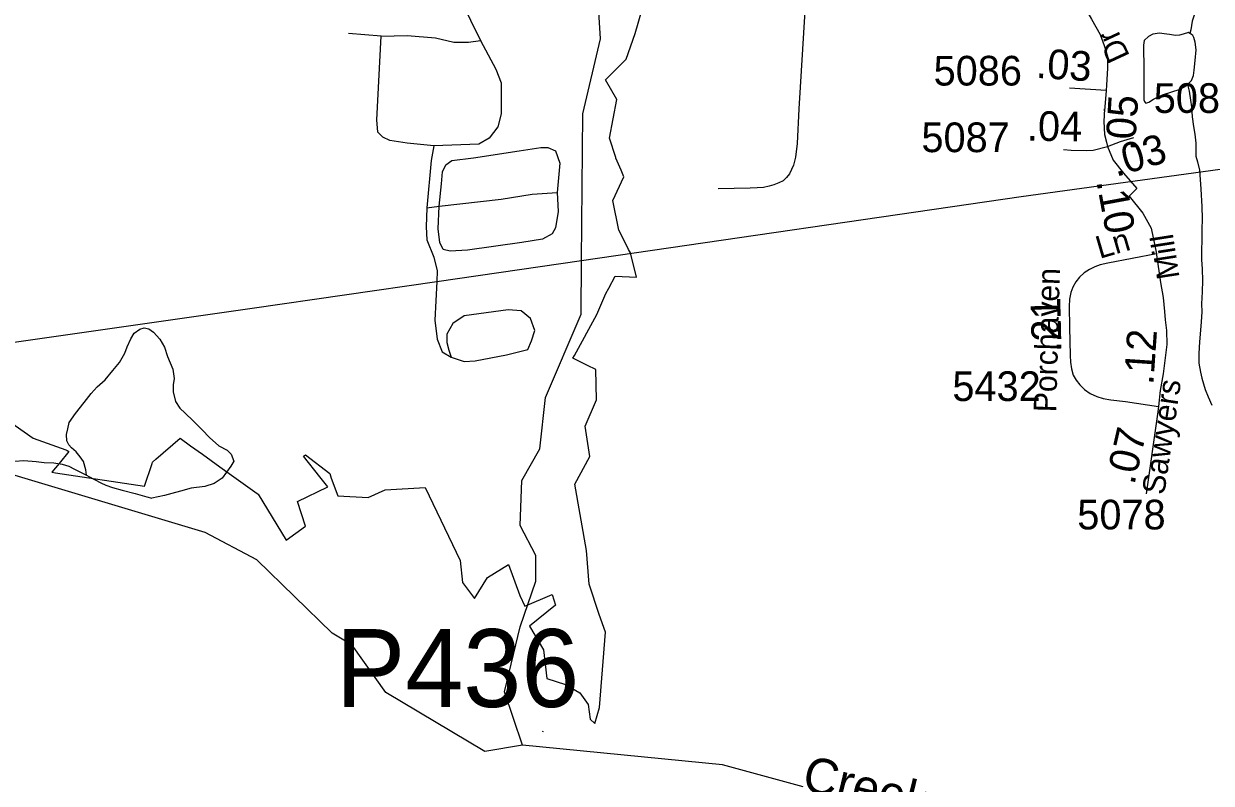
# Model space of a CAD drawing. Extents: x 2001466 to 2224147, y 644118 to 847247.
# Drawn here: x 2071075 to 2076073, y 689289 to 692488 of the extents above; entities that cross this region are included whole.
import ezdxf

# ---------------------------------------------------------------- set-up
doc = ezdxf.new("R2010")
doc.units = 0
for name, color, linetype in [('Exist Boundary Political City Limit New', 7, 'Continuous'), ('Exist Hydrographic Creek Single Shore', 7, 'Continuous'), ('Exist Hydrographic Creek Single Shore Label', 7, 'Continuous'), ('Exist Hydrographic Misc Water Feature', 7, 'Continuous'), ('Exist Road Non-System Type 51', 7, 'Continuous'), ('Exist Road Secondary Mileage Hundredths English Label', 7, 'Continuous'), ('Exist Road Secondary Structure Pipe Number Label', 7, 'Continuous'), ('Exist Road Secondary Type 51 Attributed', 7, 'Continuous'), ('Exist Road Secondary Type 51 Label', 7, 'Continuous'), ('Exist Road Secondary Type 51 Number Label', 7, 'Continuous'), ('Exist Utilities Electrical Transmission Line', 7, 'Continuous'), ('Map Preparation Boundary City Limit Buffer Line', 7, 'Continuous')]:
    doc.layers.add(name, color=color, linetype=linetype)

msp = doc.modelspace()

# ---------------------------------------------------------------- linework, layer by layer
at = {"layer": 'Exist Boundary Political City Limit New'}
msp.add_lwpolyline([(2070923.8, 690876), (2071114.2, 690742.1), (2071251.5, 690693.1), (2071257.2, 690690.2), (2071264.4, 690686.6), (2071223.4, 690635.9), (2071193.4, 690598.8), (2071208.4, 690596.5), (2071583.5, 690540.3), (2071614.6, 690635.9), (2071616.5, 690641.6), (2071630.6, 690653.8), (2071732.9, 690742), (2071777.1, 690710.2), (2071826.6, 690674.7), (2071899.6, 690622.2), (2072057.2, 690509.1), (2072061.6, 690505.9), (2072178.6, 690313.5), (2072260.2, 690372.1), (2072227.2, 690475.8), (2072354.6, 690537.1), (2072321.1, 690579.3), (2072252.2, 690666), (2072260.1, 690671.6), (2072362.8, 690593.1), (2072369.4, 690574.4), (2072396.1, 690498.9), (2072524.1, 690492.4), (2072595.8, 690524.2), (2072764.8, 690534.1), (2072911.8, 690227.2), (2072920.9, 690134.2), (2072971.4, 690067.8), (2073026.5, 690155), (2073114.8, 690210.6), (2073162.5, 690079.8), (2073183.8, 690035), (2073299.6, 690084.2), (2073312.4, 690038.5), (2073203.2, 689950.3), (2073263, 689851.1), (2073276.6, 689730.8), (2073354.5, 689705.4), (2073416.1, 689669.9), (2073450.9, 689621.4), (2073458.6, 689558.6), (2073478, 689540.1), (2073497.8, 689608.8), (2073523.2, 689925.6), (2073496.2, 690000), (2073454.8, 690127.5), (2073443, 690268.9), (2073394.8, 690549.1), (2073457, 690665.7), (2073437.4, 690793.4), (2073485, 690903.6), (2073482.4, 691031.5), (2073447.2, 691049.1), (2073386.4, 691079.7), (2073392.6, 691090.9), (2073487.6, 691263.9), (2073525.4, 691352), (2073537.2, 691374.5), (2073564.4, 691425.4), (2073653.5, 691420.8), (2073628, 691522.5), (2073620.8, 691536.9), (2073605.8, 691566.4), (2073580, 691618), (2073554.8, 691743.5), (2073601, 691843.1), (2073589.4, 691870.7), (2073578.6, 691896.2), (2073567.6, 691922.3), (2073567, 691924.2), (2073540.2, 692005.8), (2073570.8, 692168.7), (2073522.9, 692252.2), (2073610.5, 692338.2), (2073648.6, 692446.9), (2073704.6, 692641.3)], dxfattribs=at)
at = {"layer": 'Exist Hydrographic Creek Single Shore'}
for points in [[(2073173.8, 689448.9), (2073015.9, 689422.7), (2072598.8, 689670.6), (2072456.9, 689870.4), (2072372.8, 689921.3), (2072055.8, 690229.6), (2071838.9, 690345.5), (2070896.9, 690627.2), (2070880.9, 690686.6)], [(2074355.9, 689274.1), (2074015.9, 689366.2), (2073173.8, 689448.9)]]:
    msp.add_lwpolyline(points, dxfattribs=at)
at = {"layer": 'Exist Hydrographic Misc Water Feature'}
msp.add_line((2073256.6, 689509.1), (2073260.5, 689506.5), dxfattribs=at)
for points in [[(2073422.7, 691491.3), (2073427.8, 692107.8), (2073501.8, 692424.5), (2073467, 692989.6), (2073550, 693607.9), (2073557, 693906.3), (2073656.9, 694107.7), (2073669.2, 694148)], [(2076001.2, 692524.2), (2075993, 692498.3), (2075987.1, 692462.2), (2075983.2, 692446.2)], [(2075983.2, 692446.2), (2075977.4, 692450.3), (2075955.5, 692444.3), (2075939.7, 692440.2), (2075923.1, 692438.3), (2075897.5, 692442.2), (2075875.1, 692446), (2075855.4, 692448.1), (2075827.1, 692443.9), (2075809.3, 692434), (2075791.2, 692417.7), (2075787.6, 692397.6), (2075787.6, 692369.6), (2075789.8, 692319.8), (2075790, 692253.6), (2075790, 692168), (2075792.3, 692160), (2075794.5, 692156), (2075798.4, 692153.8), (2075810.5, 692158), (2075830.4, 692170), (2075868.3, 692188.2), (2075942, 692212.3), (2075970.3, 692228.3), (2075973.7, 692232.3)], [(2075973.7, 692232.3), (2075990.1, 692248.5), (2075997.9, 692270.3), (2076001.6, 692292.5), (2076005.7, 692332.4), (2076009.2, 692378.6), (2076005.1, 692410.4), (2075999.2, 692430.4), (2075995.5, 692438.3), (2075989.1, 692444.5), (2075983.2, 692446.2)], [(2075973.7, 692232.3), (2075980.3, 692204.5), (2075986.3, 692166.3), (2075990.6, 692138.4), (2075992.4, 692096.4), (2075998.6, 692054.5), (2076004.7, 692022.3), (2076008.6, 691984.4), (2076009, 691948.7), (2076009, 691930.4), (2076015.2, 691906.4), (2076023.2, 691870.6)], [(2076023.2, 691870.6), (2076029.3, 691790.6), (2076033.6, 691718.6), (2076035.5, 691666.8), (2076033.8, 691620.8), (2076034, 691576.5), (2076032.2, 691534.7), (2076032.4, 691494.9), (2076034.6, 691454.8), (2076036.9, 691406.6), (2076034.8, 691358.6), (2076032.8, 691308.6), (2076033.2, 691274.9), (2076031.2, 691232.6), (2076027.3, 691196.7), (2076023.2, 691148.7), (2076021.5, 691098.6), (2076021.3, 691058.9), (2076027.7, 691020.7), (2076033.6, 690995), (2076048.2, 690946.9), (2076060.1, 690916.7), (2076076.3, 690881.1)], [(2073173.8, 689448.9), (2073098.9, 689673.6), (2073164.9, 689947.8), (2073230.8, 690140.1), (2073230.8, 690248.3), (2073163.9, 690374.4), (2073171.9, 690564.5), (2073247, 690697.5), (2073271, 690913.5), (2073420.8, 691264.8), (2073422.7, 691491.3)], [(2071338.7, 690586.7), (2071336.3, 690608.5), (2071326.2, 690644.5), (2071312.5, 690664.4), (2071294.7, 690684.6), (2071276.4, 690702.4), (2071264.3, 690714.3), (2071256.3, 690730.6), (2071254.3, 690758.4), (2071260.4, 690782.3), (2071266, 690808.6), (2071292.2, 690846.4), (2071329.7, 690892.6), (2071358.2, 690930.5), (2071383.7, 690958.7), (2071418.1, 690988.8), (2071449.9, 691026.9), (2071477.6, 691060.8), (2071499.7, 691100.9), (2071509.6, 691127), (2071525.3, 691161.1), (2071539.1, 691184.9), (2071563.5, 691201.1), (2071581.5, 691206.9), (2071601.2, 691203.1), (2071621.5, 691189.1), (2071647.6, 691159.2), (2071667.2, 691125), (2071679.5, 691087), (2071701.7, 691033.4), (2071707.8, 690993.1), (2071703.9, 690967.3), (2071703.9, 690937.3), (2071714, 690897.3), (2071732.2, 690869.3), (2071754, 690847.4), (2071788.2, 690815.4), (2071826.2, 690777.6), (2071856.5, 690745.5), (2071896.5, 690709.8), (2071930.3, 690691.6), (2071948.2, 690675.6), (2071958.4, 690645.6), (2071946.3, 690623.9), (2071928.7, 690599.8), (2071910.4, 690573.8), (2071876.4, 690551.8), (2071836.6, 690539.5), (2071778.8, 690531.3), (2071734.7, 690519.3), (2071698.6, 690509.4), (2071667, 690501.2), (2071641, 690495.4), (2071614.5, 690489.7)], [(2070920.4, 690732), (2070930.7, 690711.7), (2070948.5, 690686), (2070962.5, 690670.1), (2070976.4, 690657.8), (2070986.7, 690652.2), (2071008.4, 690648.1), (2071036.7, 690646.2), (2071074.4, 690648.2), (2071126.5, 690644.4), (2071160.6, 690640.4), (2071200.7, 690638.4), (2071236.2, 690632.6), (2071264.7, 690624.6), (2071288.5, 690612.5), (2071308.6, 690602.6), (2071338.7, 690586.7)], [(2071338.7, 690586.7), (2071348.8, 690580.7), (2071398.8, 690554.8), (2071420.6, 690544.6), (2071448.7, 690534.7), (2071488.6, 690522.9), (2071543, 690509), (2071592.8, 690495), (2071614.5, 690489.7)]]:
    msp.add_lwpolyline(points, dxfattribs=at)
at = {"layer": 'Exist Road Non-System Type 51'}
for p, q in [((2072579.2, 692435.4), (2072441.1, 692446.3)), ((2072771.8, 691711.9), (2072822.7, 691719.2))]:
    msp.add_line(p, q, dxfattribs=at)
for points in [[(2072750, 693153.3), (2072755.4, 693044.4), (2072771.8, 692957.1), (2072785.4, 692879.8), (2072812.7, 692799.9), (2072912.9, 692590.6), (2072997.1, 692417.2)], [(2074362.6, 692540.3), (2074337.2, 692129.1), (2074330.3, 691983.7), (2074323.1, 691925.8), (2074314.4, 691892), (2074297.7, 691856.3), (2074285.3, 691840.6), (2074271, 691826.9), (2074252.9, 691817.2), (2074232.7, 691809.7), (2074212.6, 691804.1), (2074188.5, 691798.6), (2074162.4, 691797.1), (2074132.4, 691795.7), (2073998.3, 691792.4)], [(2072800.9, 691973.7), (2072688.2, 691984.6), (2072615.5, 691995.5), (2072586.4, 692010), (2072564.6, 692031.8), (2072561, 692082.7), (2072579.2, 692435.4)], [(2072579.2, 692435.4), (2072688.2, 692439), (2072808.1, 692428.1), (2072884.4, 692409.9), (2072946.2, 692409.9), (2072997.1, 692417.2)], [(2072997.1, 692417.2), (2073062.5, 692297.2), (2073084.3, 692239.1), (2073084.3, 692108.2), (2073069.8, 692053.7), (2073033.4, 692006.4), (2072989.8, 691980.9), (2072800.9, 691973.7)], [(2072800.9, 691973.7), (2072790, 691911.9), (2072771.8, 691711.9)], [(2072822.7, 691719.2), (2072833.6, 691813.7), (2072837.2, 691864.6), (2072851.7, 691893.7), (2072877.2, 691911.9), (2072968, 691922.8), (2073160.6, 691951.9), (2073251.5, 691966.4), (2073280.6, 691966.4), (2073313.3, 691951.9), (2073331.4, 691901), (2073320.5, 691777.3)], [(2073320.5, 691777.3), (2073324.2, 691697.4), (2073313.3, 691628.3), (2073298.7, 691602.8), (2073258.7, 691581), (2073171.5, 691566.5), (2072942.6, 691533.8), (2072869.9, 691530.1), (2072840.8, 691537.4), (2072826.3, 691566.5), (2072819, 691624.7), (2072822.7, 691719.2)], [(2072822.7, 691719.2), (2073084.3, 691748.3), (2073215.1, 691770.1), (2073320.5, 691777.3)], [(2072771.8, 691711.9), (2072768.1, 691631.9), (2072771.8, 691577.4), (2072800.9, 691504.7), (2072815.4, 691446.5), (2072813.1, 691402.5)], [(2072813.1, 691402.5), (2072804.5, 691239.3), (2072815.4, 691159.3), (2072836.3, 691105.7), (2072873.5, 691082.9)], [(2072873.5, 691082.9), (2072929, 691065.7), (2072975.3, 691068.4), (2073106.1, 691093.9), (2073197, 691115.7), (2073211.5, 691152), (2073226, 691195.7), (2073207.9, 691246.6), (2073167.9, 691279.3), (2073113.4, 691282.9), (2072928, 691257.5), (2072880.8, 691224.7), (2072855.4, 691181.1), (2072855.4, 691144.8), (2072863.5, 691112.9), (2072873.5, 691082.9)]]:
    msp.add_lwpolyline(points, dxfattribs=at)
at = {"layer": 'Exist Road Secondary Type 51 Attributed'}
msp.add_line((2075630.3, 692206.3), (2075476.9, 692216.4), dxfattribs=at)
for points in [[(2075616.5, 692921.5), (2075586.9, 692897), (2075542.5, 692838.6), (2075516.1, 692771.5), (2075509, 692738.1), (2075505, 692675.2), (2075523.5, 692589.2), (2075569.6, 692507.6), (2075605.2, 692442.7), (2075621.9, 692396.7), (2075636.6, 692350.7), (2075636.6, 692300.4), (2075632.4, 692229.3), (2075630.3, 692206.3)], [(2075630.3, 692206.3), (2075623.7, 692121.3), (2075623.7, 692129.5), (2075620.5, 692075.5), (2075623.7, 692021.6), (2075631.9, 691988.9), (2075636.8, 691970.9)], [(2075636.8, 691970.9), (2075691.9, 691992.2), (2075747.5, 692008.7)], [(2075451.1, 691958.3), (2075484.1, 691955.2), (2075549.9, 691954.2), (2075575.6, 691955.2), (2075636.8, 691970.9)], [(2075636.8, 691970.9), (2075659.7, 691913.7), (2075703.9, 691858.2), (2075759.5, 691793.8), (2075728.2, 691762), (2075785.6, 691690.2), (2075820, 691627.1), (2075842.1, 691519.4)], [(2075842.1, 691519.4), (2075638.1, 691480), (2075606.1, 691472.8), (2075582.8, 691464), (2075560.4, 691453.1), (2075538.5, 691439.2), (2075518.8, 691421), (2075503.4, 691401.4), (2075490.3, 691378), (2075482.3, 691355.5), (2075477.2, 691328.5), (2075475.1, 691296.4), (2075477.2, 691209.7), (2075478.8, 691090.3), (2075480.2, 691061.9), (2075484.5, 691034.9), (2075491.9, 691007.9), (2075504.2, 690986.8), (2075519.4, 690966.4), (2075539.3, 690947.5), (2075563.9, 690930), (2075591, 690917.6), (2075618.6, 690909.6), (2075651.2, 690903.7), (2075711.9, 690896.5), (2075851, 690876.1)], [(2075842.1, 691519.4), (2075843, 691515.1), (2075860.2, 691397.5), (2075870.2, 691335), (2075876, 691276.3), (2075879.9, 691240.7), (2075884.7, 691195.5), (2075886.6, 691136.7), (2075871.2, 691013.5), (2075858.7, 690943.2), (2075851, 690876.1)], [(2075851, 690876.1), (2075847.1, 690843.1), (2075799, 690508.5)]]:
    msp.add_lwpolyline(points, dxfattribs=at)
at = {"layer": 'Exist Utilities Electrical Transmission Line'}
msp.add_line((2072813.1, 691402.5), (2073422.7, 691491.3), dxfattribs=at)
for points in [[(2073422.7, 691491.3), (2075273.5, 691760.7), (2076406.4, 691915.7), (2076537.6, 691868), (2077013.5, 691743.2)], [(2070914.6, 691129.2), (2072035.7, 691289.4), (2072813.1, 691402.5)]]:
    msp.add_lwpolyline(points, dxfattribs=at)
at = {"layer": 'Map Preparation Boundary City Limit Buffer Line'}
msp.add_lwpolyline([(2070923.8, 690876), (2071114.2, 690742.1), (2071251.5, 690693.1), (2071257.2, 690690.2), (2071264.4, 690686.6), (2071223.4, 690635.9), (2071193.4, 690598.8), (2071208.4, 690596.5), (2071583.5, 690540.3), (2071614.6, 690635.9), (2071616.5, 690641.6), (2071630.6, 690653.8), (2071732.9, 690742), (2071777.1, 690710.2), (2071826.6, 690674.7), (2071899.6, 690622.2), (2072057.2, 690509.1), (2072061.6, 690505.9), (2072178.6, 690313.5), (2072260.2, 690372.1), (2072227.2, 690475.8), (2072354.6, 690537.1), (2072321.1, 690579.3), (2072252.2, 690666), (2072260.1, 690671.6), (2072362.8, 690593.1), (2072369.4, 690574.4), (2072396.1, 690498.9), (2072524.1, 690492.4), (2072595.8, 690524.2), (2072764.8, 690534.1), (2072911.8, 690227.2), (2072920.9, 690134.2), (2072971.4, 690067.8), (2073026.5, 690155), (2073114.8, 690210.6), (2073162.5, 690079.8), (2073183.8, 690035), (2073299.6, 690084.2), (2073312.4, 690038.5), (2073203.2, 689950.3), (2073263, 689851.1), (2073276.6, 689730.8), (2073354.5, 689705.4), (2073416.1, 689669.9), (2073450.9, 689621.4), (2073458.6, 689558.6), (2073478, 689540.1), (2073497.8, 689608.8), (2073523.2, 689925.6), (2073496.2, 690000), (2073454.8, 690127.5), (2073443, 690268.9), (2073394.8, 690549.1), (2073457, 690665.7), (2073437.4, 690793.4), (2073485, 690903.6), (2073482.4, 691031.5), (2073447.2, 691049.1), (2073386.4, 691079.7), (2073392.6, 691090.9), (2073487.6, 691263.9), (2073525.4, 691352), (2073537.2, 691374.5), (2073564.4, 691425.4), (2073653.5, 691420.8), (2073628, 691522.5), (2073620.8, 691536.9), (2073605.8, 691566.4), (2073580, 691618), (2073554.8, 691743.5), (2073601, 691843.1), (2073589.4, 691870.7), (2073578.6, 691896.2), (2073567.6, 691922.3), (2073567, 691924.2), (2073540.2, 692005.8), (2073570.8, 692168.7), (2073522.9, 692252.2), (2073610.5, 692338.2), (2073648.6, 692446.9), (2073704.6, 692641.3)], dxfattribs=at)

# ---------------------------------------------------------------- texts
at = {"layer": 'Exist Hydrographic Creek Single Shore Label'}
msp.add_text('Creek', height=150, rotation=346.4088, dxfattribs=at).set_placement((2074344.5, 689262.3))
at = {"layer": 'Exist Road Secondary Mileage Hundredths English Label'}
for s, rotation, p in [('.03', 356.2179, (2075333.6, 692260.2)), ('.05', 86.5296, (2075752.1, 691951.7)), ('.04', 359.1052, (2075296.6, 691995.5)), ('.03', 16.4964, (2075672.1, 691842.1)), ('.10', 280.4838, (2075589.4, 691824)), ('.21', 91.4145, (2075443.1, 691104.9)), ('.12', 86.0971, (2075829.3, 690965)), ('.07', 76.9294, (2075749.1, 690542.6))]:
    msp.add_text(s, height=125, rotation=rotation, dxfattribs=at).set_placement(p)
at = {"layer": 'Exist Road Secondary Structure Pipe Number Label'}
msp.add_text('P436', height=328.08, dxfattribs=at).set_placement((2072388.1, 689610.2))
at = {"layer": 'Exist Road Secondary Type 51 Label'}
for s, rotation, p in [('Dr', 114.9161, (2075731.8, 692352)), ('Ln', 16.2961, (2075603.6, 691497.3)), ('Mill', 98.819, (2075940.2, 691419.2)), ('Porchaven', 88.4952, (2075420.4, 690850.7)), ('Sawyers', 81.5905, (2075875.3, 690501))]:
    msp.add_text(s, height=95, rotation=rotation, dxfattribs=at).set_placement(p)
at = {"layer": 'Exist Road Secondary Type 51 Number Label'}
for s, p in [('5086', (2074904.5, 692227.6)), ('5087', (2075831.2, 692112.2)), ('5087', (2074853.3, 691947)), ('5432', (2074983.5, 690898.8)), ('5078', (2075509.3, 690358.1))]:
    msp.add_text(s, height=125, dxfattribs=at).set_placement(p)

doc.saveas('drawing.dxf')
